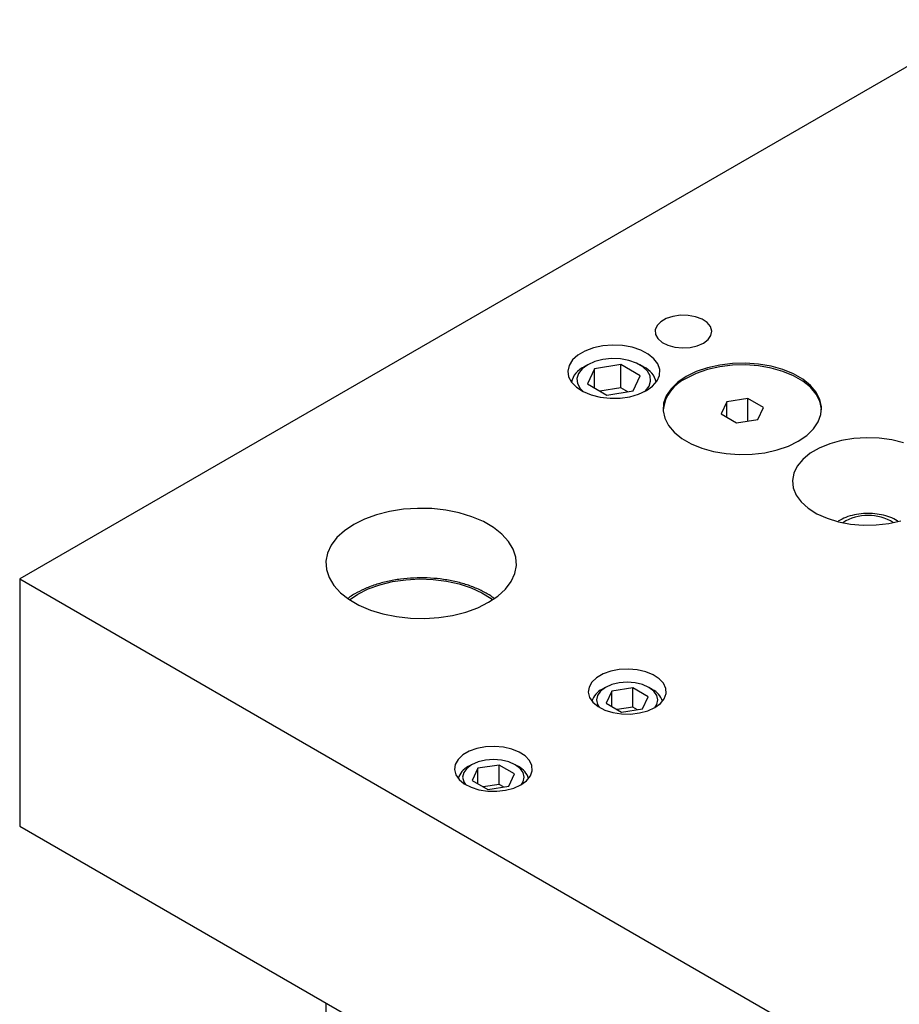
# Model space of a CAD drawing. Header units: inches. Extents: x 1880 to 2363, y -453 to -54.
# Tile 683 of 1056: x 1945.74 to 1951.55, y -144.55 to -138.04. Entities that reach past the tile are written whole.
import ezdxf

# ---------------------------------------------------------------- set-up
doc = ezdxf.new("R2010")
doc.units = ezdxf.units.IN
doc.header["$LTSCALE"] = 0.5
doc.header["$MEASUREMENT"] = 0
doc.layers.add('SID-M-S', color=105, linetype='Continuous')

msp = doc.modelspace()

# ---------------------------------------------------------------- linework, layer by layer
at = {"layer": 'SID-M-S'}
for p, q in [((1955.64424, -136.02232), (1945.74474, -141.73718)), ((1950.06002, -140.00367), (1950.01551, -140.01812)), ((1950.10963, -139.99669), (1950.06002, -140.00367)), ((1950.16066, -139.9977), (1950.10963, -139.99669)), ((1950.20933, -140.00661), (1950.16066, -139.9977)), ((1949.95438, -140.06466), (1949.94229, -140.0933)), ((1949.9794, -140.03896), (1949.95438, -140.06466)), ((1950.01551, -140.01812), (1949.9794, -140.03896)), ((1950.25203, -140.02278), (1950.20933, -140.00661)), ((1950.28559, -140.045), (1950.25203, -140.02278)), ((1950.30752, -140.07162), (1950.28559, -140.045)), ((1949.94229, -140.0933), (1949.94403, -140.12276)), ((1949.94403, -140.12276), (1949.95948, -140.15085)), ((1950.29224, -140.15741), (1950.31097, -140.12999)), ((1950.31619, -140.10067), (1950.30752, -140.07162)), ((1950.31097, -140.12999), (1950.31619, -140.10067)), ((1949.66094, -140.19398), (1949.5957, -140.19911)), ((1949.72657, -140.19706), (1949.66094, -140.19398)), ((1949.78951, -140.20822), (1949.72657, -140.19706)), ((1949.95948, -140.15085), (1949.98748, -140.1755)), ((1949.98748, -140.1755), (1950.02597, -140.19487)), ((1950.02597, -140.19487), (1950.07208, -140.20753)), ((1950.1732, -140.20953), (1950.2207, -140.19871)), ((1950.2207, -140.19871), (1950.26139, -140.1809)), ((1950.26139, -140.1809), (1950.29224, -140.15741)), ((1949.43185, -140.25957), (1949.39639, -140.29159)), ((1949.47841, -140.23269), (1949.43185, -140.25957)), ((1949.53389, -140.21222), (1949.47841, -140.23269)), ((1949.5957, -140.19911), (1949.53389, -140.21222)), ((1949.84683, -140.22693), (1949.78951, -140.20822)), ((1949.89584, -140.25231), (1949.84683, -140.22693)), ((1949.93425, -140.28318), (1949.89584, -140.25231)), ((1950.07208, -140.20753), (1950.1224, -140.21254)), ((1950.1224, -140.21254), (1950.1732, -140.20953)), ((1949.37368, -140.32727), (1949.3648, -140.36494)), ((1949.39639, -140.29159), (1949.37368, -140.32727)), ((1949.49683, -140.32327), (1949.46059, -140.34998)), ((1949.4968, -140.32329), (1949.47028, -140.3386)), ((1949.54308, -140.30235), (1949.49683, -140.32327)), ((1949.71581, -140.32233), (1949.54181, -140.34924)), ((1949.59667, -140.28843), (1949.54308, -140.30235)), ((1949.65447, -140.28231), (1949.59667, -140.28843)), ((1949.71312, -140.28436), (1949.65447, -140.28231)), ((1949.76922, -140.29446), (1949.71312, -140.28436)), ((1949.84318, -140.39586), (1949.71581, -140.32233)), ((1949.71581, -140.47543), (1949.71581, -140.32233)), ((1949.81951, -140.312), (1949.76922, -140.29446)), ((1949.86106, -140.33599), (1949.81951, -140.312)), ((1949.86809, -140.3386), (1949.84157, -140.32329)), ((1949.96027, -140.3181), (1949.93425, -140.28318)), ((1949.97268, -140.35543), (1949.96027, -140.3181)), ((1950.36835, -140.325), (1950.28781, -140.34314)), ((1950.45297, -140.31476), (1950.36835, -140.325)), ((1950.45297, -140.32701), (1950.36835, -140.33725)), ((1950.53934, -140.3127), (1950.45297, -140.31476)), ((1950.53934, -140.32494), (1950.45297, -140.32701)), ((1950.62513, -140.31887), (1950.53934, -140.3127)), ((1950.62513, -140.33112), (1950.53934, -140.32494)), ((1950.70799, -140.33311), (1950.62513, -140.31887)), ((1949.3648, -140.36494), (1949.37014, -140.40282)), ((1949.43647, -140.38091), (1949.42588, -140.41428)), ((1949.46059, -140.34998), (1949.43647, -140.38091)), ((1949.54181, -140.34924), (1949.49519, -140.44969)), ((1949.54181, -140.4766), (1949.54181, -140.34924)), ((1949.89146, -140.36502), (1949.86106, -140.33599)), ((1949.90894, -140.39741), (1949.89146, -140.36502)), ((1949.95501, -140.43032), (1949.9709, -140.39343)), ((1949.9709, -140.39343), (1949.97268, -140.35543)), ((1950.21355, -140.36869), (1950.14758, -140.40094)), ((1950.21355, -140.38094), (1950.14758, -140.41319)), ((1950.28781, -140.34314), (1950.21355, -140.36869)), ((1950.28781, -140.35539), (1950.21355, -140.38094)), ((1950.36835, -140.33725), (1950.28781, -140.35539)), ((1950.70799, -140.34536), (1950.62513, -140.33112)), ((1950.78566, -140.35503), (1950.70799, -140.33311)), ((1950.78566, -140.36728), (1950.70799, -140.34536)), ((1950.85602, -140.38403), (1950.78566, -140.35503)), ((1950.85602, -140.39628), (1950.78566, -140.36728)), ((1950.91715, -140.41932), (1950.85602, -140.38403)), ((1949.37014, -140.40282), (1949.38947, -140.43916)), ((1949.38947, -140.43916), (1949.42187, -140.47225)), ((1949.42588, -140.41428), (1949.42943, -140.44814)), ((1949.42943, -140.44814), (1949.44691, -140.48052)), ((1949.49519, -140.44969), (1949.62256, -140.52322)), ((1949.79656, -140.4963), (1949.84318, -140.39586)), ((1949.9019, -140.46463), (1949.91249, -140.43127)), ((1949.91249, -140.43127), (1949.90894, -140.39741)), ((1949.92575, -140.46437), (1949.95501, -140.43032)), ((1950.0917, -140.43903), (1950.04745, -140.4819)), ((1950.14758, -140.40094), (1950.0917, -140.43903)), ((1950.91715, -140.43157), (1950.85602, -140.39628)), ((1950.96738, -140.45994), (1950.91715, -140.41932)), ((1950.96738, -140.47219), (1950.91715, -140.43157)), ((1949.42187, -140.47225), (1949.46584, -140.50054)), ((1949.44691, -140.48052), (1949.46634, -140.5008)), ((1949.46584, -140.50054), (1949.51932, -140.52272)), ((1949.51932, -140.52272), (1949.57981, -140.53774)), ((1949.71581, -140.47543), (1949.57698, -140.4969)), ((1949.62256, -140.52322), (1949.79656, -140.4963)), ((1949.76139, -140.50174), (1949.71581, -140.47543)), ((1949.77419, -140.5347), (1949.83318, -140.51781)), ((1949.83318, -140.51781), (1949.8845, -140.494)), ((1949.87203, -140.5008), (1949.87778, -140.49557)), ((1949.87778, -140.49557), (1949.9019, -140.46463)), ((1949.8845, -140.494), (1949.92575, -140.46437)), ((1950.04745, -140.4819), (1950.01602, -140.5284)), ((1951.00535, -140.50477), (1950.96738, -140.45994)), ((1951.00535, -140.51702), (1950.96738, -140.47219)), ((1951.03002, -140.55261), (1951.00535, -140.50477)), ((1951.03002, -140.56486), (1951.00535, -140.51702)), ((1949.57981, -140.53774), (1949.64447, -140.5449)), ((1949.64447, -140.5449), (1949.71029, -140.54387)), ((1949.71029, -140.54387), (1949.77419, -140.5347)), ((1949.99828, -140.57724), (1949.99471, -140.62711)), ((1950.01602, -140.5284), (1949.99828, -140.57724)), ((1950.41565, -140.56795), (1950.37829, -140.64843)), ((1950.55507, -140.54638), (1950.41565, -140.56795)), ((1950.41565, -140.67), (1950.41565, -140.56795)), ((1950.65713, -140.6053), (1950.55507, -140.54638)), ((1950.55507, -140.6958), (1950.55507, -140.54638)), ((1951.04072, -140.60213), (1951.03002, -140.55261)), ((1951.04072, -140.61438), (1951.03002, -140.56486)), ((1949.99471, -140.62711), (1950.0054, -140.67663)), ((1950.37829, -140.64843), (1950.48036, -140.70735)), ((1950.61977, -140.68579), (1950.65713, -140.6053)), ((1951.0194, -140.70084), (1951.03714, -140.652)), ((1951.03714, -140.652), (1951.04072, -140.60213)), ((1951.04105, -140.62074), (1951.04072, -140.61438)), ((1950.0054, -140.67663), (1950.03007, -140.72446)), ((1950.48036, -140.70735), (1950.61977, -140.68579)), ((1950.98798, -140.74734), (1951.0194, -140.70084)), ((1950.03007, -140.72446), (1950.06804, -140.7693)), ((1950.06804, -140.7693), (1950.11828, -140.80992)), ((1950.94372, -140.79021), (1950.98798, -140.74734)), ((1950.11828, -140.80992), (1950.17941, -140.84521)), ((1950.17941, -140.84521), (1950.24977, -140.87421)), ((1950.82188, -140.86055), (1950.88785, -140.82829)), ((1950.88785, -140.82829), (1950.94372, -140.79021)), ((1951.09551, -140.84531), (1951.02627, -140.87358)), ((1951.17202, -140.82421), (1951.09551, -140.84531)), ((1951.25362, -140.81087), (1951.17202, -140.82421)), ((1951.33795, -140.80568), (1951.25362, -140.81087)), ((1951.42258, -140.8088), (1951.33795, -140.80568)), ((1951.50509, -140.82012), (1951.42258, -140.8088)), ((1951.58309, -140.83934), (1951.50509, -140.82012)), ((1950.24977, -140.87421), (1950.32743, -140.89613)), ((1950.32743, -140.89613), (1950.41029, -140.91037)), ((1950.41029, -140.91037), (1950.49608, -140.91654)), ((1950.58246, -140.91448), (1950.66707, -140.90424)), ((1950.66707, -140.90424), (1950.74761, -140.8861)), ((1950.74761, -140.8861), (1950.82188, -140.86055)), ((1950.9663, -140.9082), (1950.91733, -140.94817)), ((1951.02627, -140.87358), (1950.9663, -140.9082)), ((1950.49608, -140.91654), (1950.58246, -140.91448)), ((1950.91733, -140.94817), (1950.88077, -140.99235)), ((1950.85766, -141.03945), (1950.84868, -141.08813)), ((1950.88077, -140.99235), (1950.85766, -141.03945)), ((1950.84868, -141.08813), (1950.85407, -141.13699)), ((1950.85407, -141.13699), (1950.87369, -141.18462)), ((1950.87369, -141.18462), (1950.90698, -141.22965)), ((1950.90698, -141.22965), (1950.95297, -141.27078)), ((1948.18834, -141.29189), (1948.10205, -141.31362)), ((1948.27928, -141.27782), (1948.18834, -141.29189)), ((1948.37284, -141.27174), (1948.27928, -141.27782)), ((1948.46692, -141.27377), (1948.37284, -141.27174)), ((1948.55943, -141.28387), (1948.46692, -141.27377)), ((1948.64829, -141.30183), (1948.55943, -141.28387)), ((1948.73153, -141.32722), (1948.64829, -141.30183)), ((1950.95297, -141.27078), (1951.01033, -141.30684)), ((1948.02233, -141.34254), (1947.95097, -141.37799)), ((1948.10205, -141.31362), (1948.02233, -141.34254)), ((1948.80728, -141.3595), (1948.73153, -141.32722)), ((1948.87385, -141.39793), (1948.80728, -141.3595)), ((1951.01033, -141.30684), (1951.07743, -141.33678)), ((1951.07743, -141.33678), (1951.15233, -141.35974)), ((1951.15233, -141.35974), (1951.23287, -141.37507)), ((1951.48479, -141.37198), (1951.56414, -141.3547)), ((1947.88956, -141.41919), (1947.83947, -141.46521)), ((1947.95097, -141.37799), (1947.88956, -141.41919)), ((1948.92976, -141.44166), (1948.87385, -141.39793)), ((1951.23287, -141.37507), (1951.31674, -141.38232)), ((1951.31674, -141.38232), (1951.40153, -141.38128)), ((1951.40153, -141.38128), (1951.48479, -141.37198)), ((1947.83947, -141.46521), (1947.80182, -141.51502)), ((1948.97375, -141.48971), (1948.92976, -141.44166)), ((1949.00485, -141.54101), (1948.97375, -141.48971)), ((1947.80182, -141.51502), (1947.77745, -141.56752)), ((1949.02235, -141.59441), (1949.00485, -141.54101)), ((1947.77745, -141.56752), (1947.76691, -141.62153)), ((1947.76691, -141.62153), (1947.77043, -141.67584)), ((1949.02587, -141.64873), (1949.02235, -141.59441)), ((1947.77043, -141.67584), (1947.78793, -141.72925)), ((1949.01533, -141.70274), (1949.02587, -141.64873)), ((1945.74474, -141.73718), (1945.74474, -143.37026)), ((1945.74474, -141.73718), (1954.58358, -146.83973)), ((1947.78793, -141.72925), (1947.81903, -141.78055)), ((1948.12426, -141.7762), (1948.20746, -141.75576)), ((1948.20746, -141.75576), (1948.29508, -141.7429)), ((1948.29508, -141.7429), (1948.38508, -141.73791)), ((1948.38508, -141.73791), (1948.47534, -141.7409)), ((1948.47534, -141.7409), (1948.56376, -141.75182)), ((1948.56376, -141.75182), (1948.64825, -141.7704)), ((1948.95332, -141.80505), (1948.99096, -141.75523)), ((1948.99096, -141.75523), (1949.01533, -141.70274)), ((1947.81903, -141.78055), (1947.86302, -141.8286)), ((1947.97881, -141.8377), (1948.04745, -141.80372)), ((1948.04745, -141.80372), (1948.12426, -141.7762)), ((1948.64825, -141.7704), (1948.72683, -141.79621)), ((1948.72683, -141.79621), (1948.79767, -141.82864)), ((1948.90323, -141.85107), (1948.95332, -141.80505)), ((1947.86302, -141.8286), (1947.91893, -141.87233)), ((1947.91893, -141.87233), (1947.9855, -141.91076)), ((1947.92294, -141.87499), (1947.97881, -141.8377)), ((1948.79767, -141.82864), (1948.85911, -141.86693)), ((1948.84181, -141.89227), (1948.90323, -141.85107)), ((1948.85911, -141.86693), (1948.86985, -141.87499)), ((1947.9855, -141.91076), (1948.06125, -141.94304)), ((1948.06125, -141.94304), (1948.14449, -141.96843)), ((1948.69073, -141.95663), (1948.77045, -141.92772)), ((1948.77045, -141.92772), (1948.84181, -141.89227)), ((1948.14449, -141.96843), (1948.23336, -141.98638)), ((1948.23336, -141.98638), (1948.32586, -141.99649)), ((1948.32586, -141.99649), (1948.41995, -141.99852)), ((1948.41995, -141.99852), (1948.5135, -141.99244)), ((1948.5135, -141.99244), (1948.60444, -141.97837)), ((1948.60444, -141.97837), (1948.69073, -141.95663)), ((1949.7055, -142.33657), (1949.64875, -142.34743)), ((1949.76506, -142.33356), (1949.7055, -142.33657)), ((1949.82422, -142.33857), (1949.76506, -142.33356)), ((1949.87978, -142.35131), (1949.82422, -142.33857)), ((1949.55559, -142.38995), (1949.5242, -142.41933)), ((1949.59786, -142.36555), (1949.55559, -142.38995)), ((1949.64875, -142.34743), (1949.59786, -142.36555)), ((1949.92876, -142.37111), (1949.87978, -142.35131)), ((1949.9685, -142.39689), (1949.92876, -142.37111)), ((1949.99688, -142.42727), (1949.9685, -142.39689)), ((1949.50539, -142.45209), (1949.50018, -142.48648)), ((1949.5242, -142.41933), (1949.50539, -142.45209)), ((1949.61394, -142.45435), (1949.58166, -142.47864)), ((1949.61392, -142.45437), (1949.59182, -142.46713)), ((1949.65601, -142.43572), (1949.61394, -142.45435)), ((1949.79493, -142.45678), (1949.65551, -142.47835)), ((1949.705, -142.424), (1949.65601, -142.43572)), ((1949.75757, -142.42001), (1949.705, -142.424)), ((1949.81015, -142.424), (1949.75757, -142.42001)), ((1949.89699, -142.5157), (1949.79493, -142.45678)), ((1949.79493, -142.58437), (1949.79493, -142.45678)), ((1949.85914, -142.43572), (1949.81015, -142.424)), ((1949.9012, -142.45435), (1949.85914, -142.43572)), ((1949.93348, -142.47864), (1949.9012, -142.45435)), ((1949.92333, -142.46713), (1949.90123, -142.45437)), ((1950.01235, -142.46061), (1949.99688, -142.42727)), ((1950.01409, -142.49511), (1950.01235, -142.46061)), ((1949.50018, -142.48648), (1949.50885, -142.52063)), ((1949.50885, -142.52063), (1949.53092, -142.5527)), ((1949.56137, -142.50692), (1949.55445, -142.53727)), ((1949.55445, -142.53727), (1949.56137, -142.56762)), ((1949.58166, -142.47864), (1949.56137, -142.50692)), ((1949.65551, -142.47835), (1949.61815, -142.55884)), ((1949.65551, -142.5804), (1949.65551, -142.47835)), ((1949.85963, -142.59619), (1949.89699, -142.5157)), ((1949.95378, -142.50692), (1949.93348, -142.47864)), ((1949.9607, -142.53727), (1949.95378, -142.50692)), ((1949.95378, -142.56762), (1949.9607, -142.53727)), ((1949.97674, -142.56019), (1950.002, -142.52891)), ((1950.002, -142.52891), (1950.01409, -142.49511)), ((1949.53092, -142.5527), (1949.56521, -142.58098)), ((1949.56137, -142.56762), (1949.57237, -142.58543)), ((1949.56521, -142.58098), (1949.60988, -142.60392)), ((1949.60988, -142.60392), (1949.6625, -142.6203)), ((1949.61815, -142.55884), (1949.72022, -142.61775)), ((1949.79493, -142.58437), (1949.69039, -142.60054)), ((1949.72022, -142.61775), (1949.85963, -142.59619)), ((1949.82475, -142.60158), (1949.79493, -142.58437)), ((1949.89275, -142.60867), (1949.93965, -142.58727)), ((1949.93965, -142.58727), (1949.97674, -142.56019)), ((1949.94277, -142.58543), (1949.95378, -142.56762)), ((1949.6625, -142.6203), (1949.72025, -142.62924)), ((1949.72025, -142.62924), (1949.78002, -142.63024)), ((1949.78002, -142.63024), (1949.83857, -142.62326)), ((1949.83857, -142.62326), (1949.89275, -142.60867)), ((1948.76486, -142.85768), (1948.71398, -142.8758)), ((1948.82162, -142.84683), (1948.76486, -142.85768)), ((1948.88118, -142.84382), (1948.82162, -142.84683)), ((1948.94033, -142.84882), (1948.88118, -142.84382)), ((1948.9959, -142.86156), (1948.94033, -142.84882)), ((1949.04487, -142.88136), (1948.9959, -142.86156)), ((1948.64031, -142.92959), (1948.62151, -142.96235)), ((1948.6717, -142.90021), (1948.64031, -142.92959)), ((1948.71398, -142.8758), (1948.6717, -142.90021)), ((1949.08462, -142.90714), (1949.04487, -142.88136)), ((1949.113, -142.93752), (1949.08462, -142.90714)), ((1948.62151, -142.96235), (1948.6163, -142.99673)), ((1948.69778, -142.98889), (1948.67749, -143.01717)), ((1948.73006, -142.96461), (1948.69778, -142.98889)), ((1948.73003, -142.96462), (1948.70793, -142.97738)), ((1948.77213, -142.94597), (1948.73006, -142.96461)), ((1948.77163, -142.98861), (1948.73427, -143.06909)), ((1948.91105, -142.96704), (1948.77163, -142.98861)), ((1948.77163, -143.09066), (1948.77163, -142.98861)), ((1948.82112, -142.93426), (1948.77213, -142.94597)), ((1948.87369, -142.93026), (1948.82112, -142.93426)), ((1948.92626, -142.93426), (1948.87369, -142.93026)), ((1949.01311, -143.02596), (1948.91105, -142.96704)), ((1948.91105, -143.09462), (1948.91105, -142.96704)), ((1948.97525, -142.94597), (1948.92626, -142.93426)), ((1949.01732, -142.96461), (1948.97525, -142.94597)), ((1949.0496, -142.98889), (1949.01732, -142.96461)), ((1949.03944, -142.97738), (1949.01734, -142.96462)), ((1949.06989, -143.01717), (1949.0496, -142.98889)), ((1949.12847, -142.97086), (1949.113, -142.93752)), ((1949.13021, -143.00536), (1949.12847, -142.97086)), ((1948.6163, -142.99673), (1948.62496, -143.03088)), ((1948.62496, -143.03088), (1948.64704, -143.06296)), ((1948.67749, -143.01717), (1948.67056, -143.04752)), ((1948.67056, -143.04752), (1948.67749, -143.07787)), ((1948.97575, -143.10644), (1949.01311, -143.02596)), ((1949.07681, -143.04752), (1949.06989, -143.01717)), ((1949.06989, -143.07787), (1949.07681, -143.04752)), ((1949.09285, -143.07045), (1949.11812, -143.03917)), ((1949.11812, -143.03917), (1949.13021, -143.00536)), ((1948.64704, -143.06296), (1948.68133, -143.09123)), ((1948.67749, -143.07787), (1948.68849, -143.09569)), ((1948.68133, -143.09123), (1948.72599, -143.11418)), ((1948.72599, -143.11418), (1948.77862, -143.13056)), ((1948.73427, -143.06909), (1948.83633, -143.12801)), ((1948.91105, -143.09462), (1948.80651, -143.11079)), ((1948.83633, -143.12801), (1948.97575, -143.10644)), ((1948.94087, -143.11184), (1948.91105, -143.09462)), ((1948.95468, -143.13351), (1949.00887, -143.11893)), ((1949.00887, -143.11893), (1949.05577, -143.09752)), ((1949.05577, -143.09752), (1949.09285, -143.07045)), ((1949.05889, -143.09569), (1949.06989, -143.07787)), ((1948.77862, -143.13056), (1948.83637, -143.13949)), ((1948.83637, -143.13949), (1948.89613, -143.14049)), ((1948.89613, -143.14049), (1948.95468, -143.13351)), ((1945.74474, -143.37026), (1954.58358, -148.47281)), ((1947.76647, -144.53738), (1947.76647, -144.96399))]:
    msp.add_line(p, q, dxfattribs=at)
for centre, radius, start, end in [((1949.52969, -140.46977), 0.144, 114.353679, 167.523356), ((1949.80869, -140.46976), 0.14398, 12.475851, 65.635256), ((1950.25346, -140.65167), 0.26093, 113.940364, 173.192374), ((1951.34856, -141.6334), 0.31517, 57.9481, 122.0519), ((1949.64593, -142.5807), 0.12581, 115.463551, 163.977937), ((1949.86581, -142.58359), 0.12989, 16.83158, 63.715297), ((1948.76205, -143.09095), 0.12581, 115.463551, 163.977937), ((1948.98193, -143.09384), 0.12989, 16.83158, 63.715297)]:
    msp.add_arc(centre, radius, start, end, dxfattribs=at)
for points, knots in [([(1951.54569, -141.35646), (1951.54429, -141.35543), (1951.5291, -141.34423), (1951.49281, -141.32939), (1951.43796, -141.31294), (1951.37823, -141.30507), (1951.31738, -141.3051), (1951.25768, -141.3135), (1951.20069, -141.32951), (1951.16804, -141.34705), (1951.1516, -141.35588)], [0, 0, 0, 0, 0.0139114, 0.1513019, 0.2919367, 0.4323249, 0.5724424, 0.7132435, 0.8556233, 1, 1, 1, 1]), ([(1948.87714, -141.86472), (1948.86299, -141.85479), (1948.82943, -141.83125), (1948.76623, -141.80063), (1948.69074, -141.77252), (1948.6092, -141.75129), (1948.52365, -141.73706), (1948.43566, -141.73011), (1948.34692, -141.73054), (1948.25915, -141.73833), (1948.17399, -141.75336), (1948.09315, -141.77544), (1948.02077, -141.80296), (1947.9665, -141.83113), (1947.93223, -141.8512), (1947.9193, -141.86158), (1947.9159, -141.86431)], [0, 0, 0, 0, 0.0592122, 0.1404003, 0.2215991, 0.3026801, 0.3836373, 0.4645076, 0.5453447, 0.6262072, 0.7071384, 0.7882022, 0.8694596, 0.9414995, 0.9846048, 1, 1, 1, 1])]:
    msp.add_open_spline(points, degree=3, knots=knots, dxfattribs=at)

doc.saveas('drawing.dxf')
